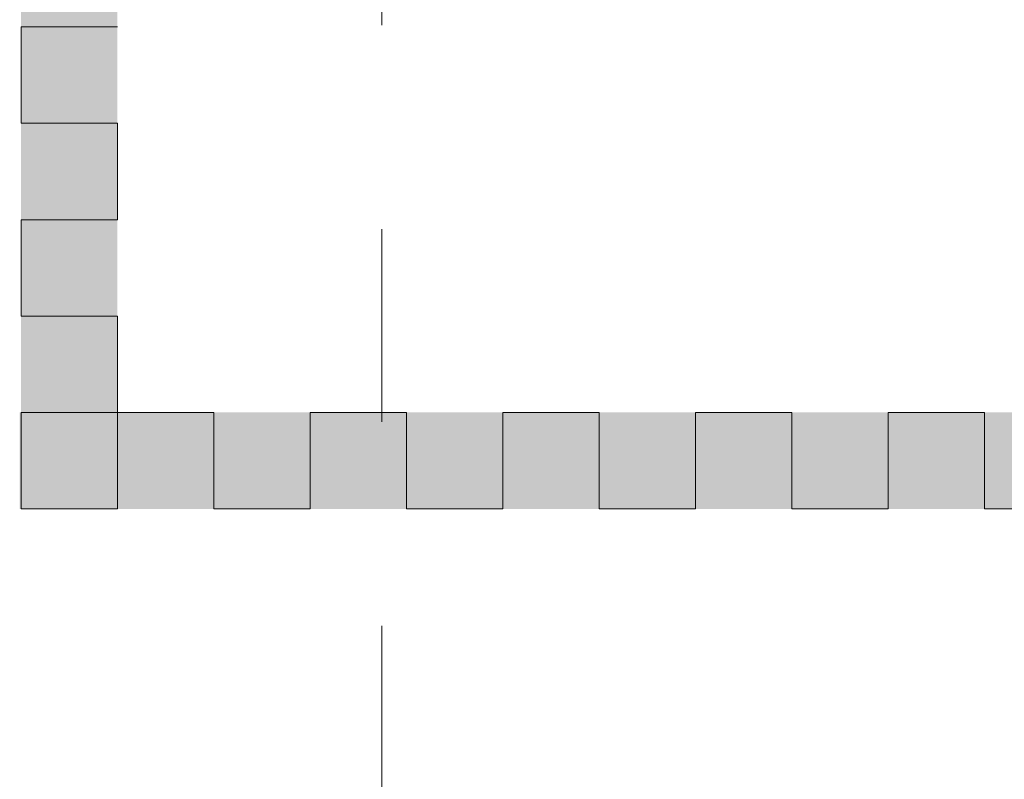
# Model space of a CAD drawing. Header units: metres. Extents: x -3.6 to 84.5, y -11 to 16.8.
# Tile 517 of 656: x 61.542 to 62.053, y -0.604 to -0.21. Entities that reach past the tile are written whole.
import ezdxf

# ---------------------------------------------------------------- set-up
doc = ezdxf.new("R2010")
doc.units = ezdxf.units.M
doc.header["$MEASUREMENT"] = 0
doc.linetypes.add('Strichlinie doppelt', pattern=[0.546806, 0.264583, -0.105833, 0.070556, -0.105833])
for name, color, linetype in [('301 - Elemente.Linie', 7, 'Continuous'), ('302 - Elemente.Schraffur', 7, 'Continuous'), ('451 - Universal.Achsen Raster', 7, 'Continuous')]:
    doc.layers.add(name, color=color, linetype=linetype)

msp = doc.modelspace()

# ---------------------------------------------------------------- hatches: boundary and pattern name
at = {"layer": '302 - Elemente.Schraffur', "linetype": 'Continuous', "lineweight": 0, "true_color": 0x002a3f}
for points in [[(61.59276, -0.41347), (61.59276, -0.17988), (61.54276, -0.17988), (61.54276, -0.41347)], [(61.54201, -0.41347), (61.54201, -0.46347), (62.26043, -0.46347), (62.26043, -0.41347)]]:
    msp.add_hatch(color=158, dxfattribs=at).paths.add_polyline_path(points)

# ---------------------------------------------------------------- linework, layer by layer
at = {"layer": '301 - Elemente.Linie', "color": 140, "linetype": 'Continuous', "lineweight": 18, "true_color": 0x00aaff}
for points in [[(61.59276, -0.21347), (61.54276, -0.21347), (61.54276, -0.26347), (61.59276, -0.26347), (61.59276, -0.31347)], [(61.59276, -0.31347), (61.54276, -0.31347), (61.54276, -0.36347), (61.59276, -0.36347), (61.59276, -0.41347)], [(61.59276, -0.41347), (61.54276, -0.41347), (61.54276, -0.46347), (61.59276, -0.46347)], [(61.59276, -0.41347), (61.59276, -0.46347), (61.59276, -0.41347), (61.64276, -0.41347)], [(61.64276, -0.41347), (61.64276, -0.46347), (61.69276, -0.46347), (61.69276, -0.41347), (61.74276, -0.41347)], [(61.74276, -0.41347), (61.74276, -0.46347), (61.79276, -0.46347), (61.79276, -0.41347), (61.84276, -0.41347)], [(61.84276, -0.41347), (61.84276, -0.46347), (61.89276, -0.46347), (61.89276, -0.41347), (61.94276, -0.41347)], [(61.94276, -0.41347), (61.94276, -0.46347), (61.99276, -0.46347), (61.99276, -0.41347), (62.04276, -0.41347)], [(62.04276, -0.41347), (62.04276, -0.46347), (62.09276, -0.46347), (62.09276, -0.41347), (62.14276, -0.41347)]]:
    msp.add_lwpolyline(points, dxfattribs=at)
at = {"layer": '451 - Universal.Achsen Raster', "color": 160, "linetype": 'Strichlinie doppelt', "lineweight": 9, "true_color": 0x3232ff}
msp.add_line((61.72999, -10.585), (61.72999, 16.355), dxfattribs=at)

doc.saveas('drawing.dxf')
